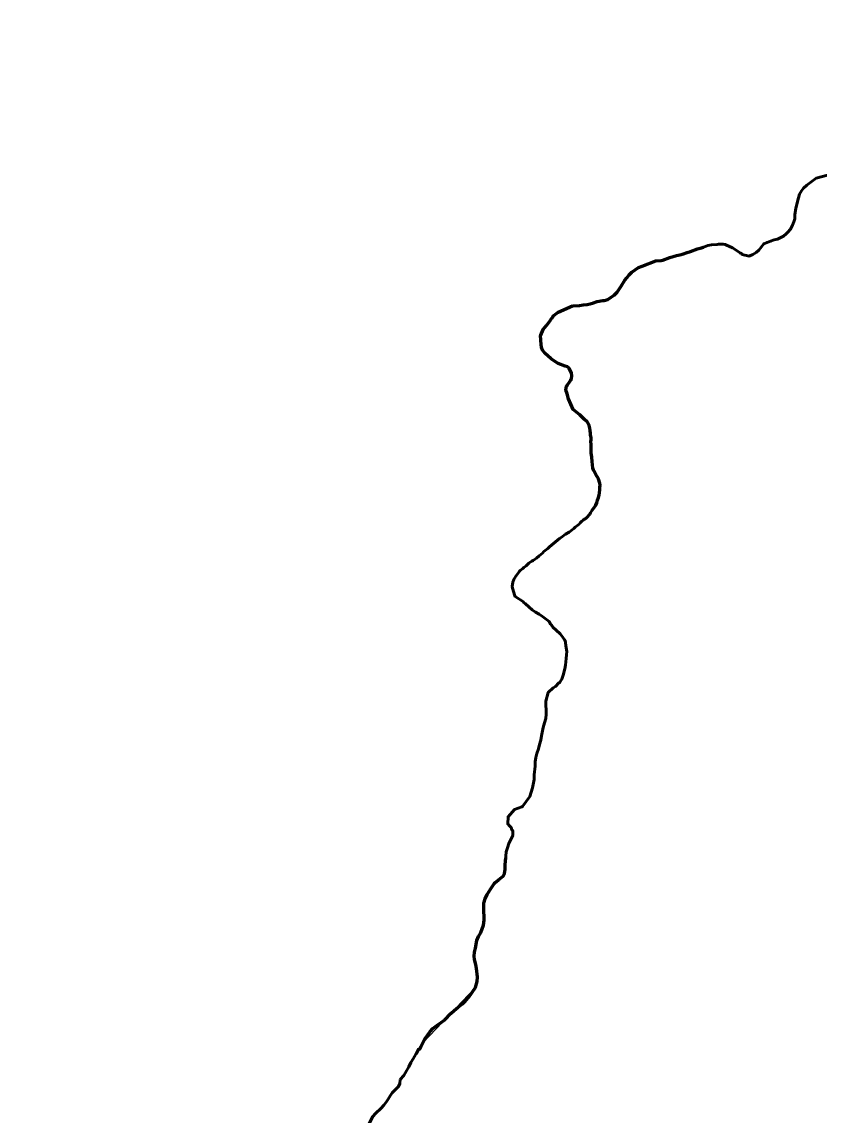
# Model space of a CAD drawing. Extents: x -1643653 to 4543381, y 1624270 to 13878484.
# Drawn here: x 621123 to 632927, y 9005760 to 9021949 of the extents above; entities that cross this region are included whole.
import ezdxf

# ---------------------------------------------------------------- set-up
doc = ezdxf.new("R2010")
doc.units = 0
doc.header["$LTSCALE"] = 200
doc.linetypes.add('LONG_DASH_SHORT_DASH', pattern=[9.9, 6, -1.2, 1.5, -1.2])
for name, color, linetype, lineweight in [('24', 7, 'Continuous', 25), ('58', 7, 'Continuous', 13), ('60', 7, 'Continuous', 13), ('7', 7, 'LONG_DASH_SHORT_DASH', 60)]:
    doc.layers.add(name, color=color, linetype=linetype, lineweight=lineweight)

msp = doc.modelspace()

# ---------------------------------------------------------------- linework, layer by layer
at = {"layer": '24', "lineweight": 53}
for points in [[(629274, 9017743.2), (629381.1, 9017748.3), (629434.5, 9017760.7), (629491.4, 9017765.6), (629537.5, 9017774.2), (629587.5, 9017786.6), (629642.2, 9017809.3), (629725.7, 9017821.8), (629743.8, 9017822.8), (629796.4, 9017840), (629846.5, 9017871.2), (629893.4, 9017902.3), (629935.3, 9017943.9), (629996.6, 9018037.2), (630048.9, 9018124.8), (630080.8, 9018160.6), (630113.1, 9018202.1), (630151.6, 9018240.8), (630254.2, 9018309.8), (630305.7, 9018332.6), (630507.3, 9018408.5), (630590.6, 9018415.3), (630611.9, 9018419.1), (630717.8, 9018458.1), (630816.3, 9018489.4), (630866, 9018499), (630920.7, 9018516.1), (630972.3, 9018535.1), (631025.1, 9018549.3), (631125.3, 9018586.4), (631186.5, 9018602.6), (631229.7, 9018616.8), (631281.3, 9018635.8), (631332.9, 9018645.4), (631418, 9018652.2), (631437.6, 9018655.1), (631504.9, 9018655.3), (631536.1, 9018652.6), (631547.1, 9018648.9), (631646.7, 9018604.1), (631758.6, 9018530.1), (631768.7, 9018519.8), (631780.5, 9018518), (631784.5, 9018507.7), (631788.3, 9018504.8), (631892.4, 9018481.7), (631899.2, 9018482.7), (631945.5, 9018503.5), (631993.7, 9018532.8), (632034.4, 9018569.6), (632106.5, 9018663.9), (632156.3, 9018682.9), (632209.2, 9018700), (632259.2, 9018719), (632312.1, 9018732.3), (632399.5, 9018775.8), (632439.6, 9018808.9), (632466.2, 9018835.3), (632501.5, 9018878.7), (632534.3, 9018936.2), (632553, 9018986.1), (632567.9, 9019034.1), (632569.1, 9019090.5), (632581.5, 9019191.2), (632619.5, 9019345.6), (632634.6, 9019396.4), (632664.3, 9019445.4), (632694.5, 9019486.9), (632744.2, 9019530.3), (632884.7, 9019635.2), (633050.2, 9019677.1)], [(629194.7, 9016439.5), (629177.5, 9016494.9), (629187.5, 9016554.2), (629195.7, 9016563.6), (629200.5, 9016575.9), (629237.2, 9016624), (629245.2, 9016644.7), (629258.9, 9016658.8), (629261.5, 9016665.4), (629266.8, 9016705.9), (629260.6, 9016749.1), (629228.6, 9016818.6), (629200.8, 9016838.3), (629166.7, 9016852.3), (629065.4, 9016888.6), (629008.7, 9016922.3), (628959.7, 9016958.8), (628908.5, 9017002.8), (628868.8, 9017038.4), (628831.3, 9017088.2), (628817.9, 9017127.6), (628811.2, 9017173.7), (628801.7, 9017305.3), (628806.4, 9017311.9), (628840.5, 9017391), (628865.1, 9017422.1), (628888.6, 9017455.1), (628938, 9017517.3), (628963.8, 9017556), (628982.6, 9017573), (628987.4, 9017593.7), (629000, 9017599.4), (629064.4, 9017648.5), (629274, 9017743.2)], [(629251.8, 9016287.3), (629218.1, 9016364.3), (629194.7, 9016439.5)], [(628385.1, 9013563.7), (628384.6, 9013589.1), (628393.8, 9013653.1), (628406.8, 9013693.5), (628435.3, 9013742.5), (628473.3, 9013786.9), (628489.7, 9013813.2), (628501.5, 9013824.6), (628538.5, 9013852.9), (628556, 9013869.9), (628589.9, 9013894.5), (628628.8, 9013933.2), (628651.1, 9013946.4), (628673.7, 9013962.5), (628695.1, 9013973.8), (628729.5, 9013996.5), (628744.7, 9014007.8), (628779.8, 9014042.7), (628830.1, 9014083.3), (628852.5, 9014106), (628910.2, 9014151.3), (628933.9, 9014174), (629083.1, 9014298.6), (629109.7, 9014314.7), (629174, 9014361), (629226.4, 9014394.1), (629271.5, 9014426.2), (629294, 9014445.1), (629316.4, 9014466.8), (629374.3, 9014513.1), (629388, 9014530), (629412.2, 9014553.6), (629427.9, 9014564), (629444.5, 9014579.1), (629470.7, 9014596.1), (629485.8, 9014608.4), (629530.1, 9014656.5), (629544.5, 9014677.3), (629557.5, 9014702.7), (629568.8, 9014719.7), (629611.6, 9014775.3), (629622.1, 9014794.1), (629637.4, 9014828), (629647.2, 9014866.6), (629660.2, 9014906.2), (629668.7, 9014940.1), (629681.7, 9015019.1), (629682.1, 9015052), (629684.7, 9015087.8), (629681.2, 9015117.8), (629661.9, 9015180.8), (629623.3, 9015244.6), (629598, 9015294.4), (629587.7, 9015308.5), (629574.6, 9015342.3), (629564.7, 9015437.2), (629564.2, 9015501.2), (629551.4, 9015566), (629550.9, 9015690.2), (629547.7, 9015731.5), (629550.5, 9015763.5), (629550.4, 9015794.6), (629544.2, 9015827.5), (629543.7, 9015859.4), (629537.5, 9015892.3), (629533.8, 9015933.7), (629524.4, 9015973.2), (629518.3, 9015976.9), (629516.5, 9015989.1), (629490.5, 9016027.6), (629451.9, 9016059.4), (629382.5, 9016129.8), (629285.4, 9016211.2), (629251.8, 9016287.3)], [(628991.5, 9012087.3), (629022.5, 9012108.1), (629071.7, 9012160), (629084.9, 9012162.8), (629086.9, 9012173.2), (629118.1, 9012217.5), (629138.3, 9012273), (629162, 9012369), (629172, 9012423.6), (629184.2, 9012523.3), (629184.4, 9012576), (629190.2, 9012625.9), (629183.6, 9012680.4), (629167.1, 9012786.6), (629159.2, 9012796.9), (629128.4, 9012844.8), (629090.7, 9012887.9), (628980.3, 9012992.9), (628979, 9013000.4), (628970.9, 9013002.3), (628969.2, 9013017.3), (628950.2, 9013031.4), (628929.8, 9013068.9), (628829.8, 9013142.9), (628780.7, 9013176.6), (628727.8, 9013209.3), (628680.6, 9013243), (628636, 9013283.3), (628574.8, 9013335.8), (628552.3, 9013351.7), (628548.7, 9013360.1), (628427, 9013439.7), (628422.5, 9013448.1), (628385.1, 9013563.7)], [(626725, 9006288.4), (626779.1, 9006348.8), (626820, 9006414.7), (626852.1, 9006473.1), (626884.2, 9006537.2), (626914.5, 9006591.8), (626995.8, 9006730.4), (627000.8, 9006736), (627018.2, 9006741.7), (627022, 9006744.6), (627030, 9006769), (627091.7, 9006889.6), (627130.8, 9006942.4), (627168.5, 9006999), (627205.7, 9007042.3), (627264.5, 9007088.6), (627330, 9007129.3), (627383.4, 9007169.9), (627473.6, 9007266.1), (627521.8, 9007311.4), (627580.8, 9007360.5), (627647.4, 9007407.8), (627691, 9007452.1), (627741.2, 9007505), (627838.2, 9007649.2), (627862.8, 9007736.7), (627868.9, 9007802.6), (627855.6, 9007930.4), (627843.1, 9007991.5), (627825.9, 9008062.9), (627820.1, 9008114.6), (627823, 9008171.1), (627839.1, 9008232.2), (627861.6, 9008347.1), (627883.5, 9008403.6), (627919.6, 9008464.8), (627956.3, 9008575), (627969.5, 9008644.6), (627969.3, 9008703.9), (627962.7, 9008772.5), (627963, 9008898.5), (627984.8, 9008964.4), (628013.5, 9009025.6), (628060.6, 9009104.8), (628119, 9009194.3), (628125.3, 9009200.9), (628181.5, 9009242.5), (628249.4, 9009298.2), (628267.2, 9009335.9), (628279.4, 9009398.9), (628279.5, 9009462.9), (628282.4, 9009525), (628295.3, 9009656.7), (628310.9, 9009719.8), (628332.7, 9009781.9), (628390, 9009900.6), (628393.8, 9009911.9), (628393.7, 9009960.8), (628392.5, 9009967.4), (628378, 9009983.3), (628365.8, 9010017.1), (628342.8, 9010045.3), (628316.9, 9010072.4), (628323, 9010177.8), (628415.6, 9010283.4), (628526.3, 9010323.3), (628535.7, 9010328), (628642.2, 9010476), (628665.7, 9010541), (628685.1, 9010606.9), (628709.8, 9010732.1), (628710.2, 9010799.8), (628722.3, 9010925.8), (628722.4, 9010990.7), (628731.8, 9011054.7), (628747.3, 9011116.8), (628773, 9011182.8), (628789.2, 9011246.8), (628807.6, 9011309.8), (628814.8, 9011376.6), (628839.2, 9011499.9), (628862, 9011567.7), (628878.5, 9011635.5), (628887.4, 9011699.5), (628887.1, 9011760.6), (628880.7, 9011826.4), (628881.1, 9011890.3), (628917.2, 9012018.4), (628991.5, 9012087.3)], [(626161, 9005249.2), (626188.6, 9005351.8), (626211.6, 9005488.2), (626262, 9005622), (626290.8, 9005686), (626318.1, 9005740.6), (626357.2, 9005784), (626440.5, 9005861.4), (626481.1, 9005905.8), (626516.3, 9005951), (626547.5, 9005998.1), (626576.5, 9006046.2), (626606.6, 9006087.7), (626651.3, 9006133.9), (626697.2, 9006185.8), (626721.1, 9006227.2), (626725, 9006288.4)]]:
    msp.add_lwpolyline(points, dxfattribs=at)
at = {"layer": '58'}
msp.add_line((627838.2, 9007649.2), (627060.9, 9006829.3), dxfattribs=at)
for points in [[(633050.2, 9019677.1), (632884.7, 9019635.2), (632744.2, 9019530.3), (632694.5, 9019486.9), (632664.3, 9019445.4), (632634.6, 9019396.4), (632619.5, 9019345.6), (632581.5, 9019191.2), (632569.1, 9019090.5), (632567.9, 9019034.1), (632553, 9018986.1), (632534.3, 9018936.2), (632501.5, 9018878.7), (632466.2, 9018835.3), (632439.6, 9018808.9), (632399.5, 9018775.8), (632312.1, 9018732.3), (632259.2, 9018719), (632209.2, 9018700), (632156.3, 9018682.9), (632106.5, 9018663.9), (632034.4, 9018569.6), (631993.7, 9018532.8), (631945.5, 9018503.5), (631899.2, 9018482.7), (631892.4, 9018481.7), (631788.3, 9018504.8), (631784.5, 9018507.7), (631780.5, 9018518), (631768.7, 9018519.8), (631758.6, 9018530.1), (631646.7, 9018604.1), (631547.1, 9018648.9), (631536.1, 9018652.6), (631504.9, 9018655.3), (631437.6, 9018655.1), (631418, 9018652.2), (631332.9, 9018645.4), (631281.3, 9018635.8), (631229.7, 9018616.8), (631186.5, 9018602.6), (631125.3, 9018586.4), (631025.1, 9018549.3), (630972.3, 9018535.1), (630920.7, 9018516.1), (630866, 9018499), (630816.3, 9018489.4), (630717.8, 9018458.1), (630611.9, 9018419.1), (630590.6, 9018415.3), (630507.3, 9018408.5), (630305.7, 9018332.6), (630254.2, 9018309.8), (630151.6, 9018240.8), (630113.1, 9018202.1), (630080.8, 9018160.6), (630048.9, 9018124.8), (629996.6, 9018037.2), (629935.3, 9017943.9), (629893.4, 9017902.3), (629846.5, 9017871.2), (629796.4, 9017840), (629743.8, 9017822.8), (629725.7, 9017821.8), (629642.2, 9017809.3), (629587.5, 9017786.6), (629537.5, 9017774.2), (629491.4, 9017765.6), (629434.5, 9017760.7), (629381.1, 9017748.3), (629274, 9017743.2)], [(629274, 9017743.2), (629064.4, 9017648.5), (629000, 9017599.4), (628987.4, 9017593.7), (628982.6, 9017573), (628963.8, 9017556), (628938, 9017517.3), (628888.6, 9017455.1), (628865.1, 9017422.1), (628840.5, 9017391), (628806.4, 9017311.9), (628801.7, 9017305.3), (628811.2, 9017173.7), (628817.9, 9017127.6), (628831.3, 9017088.2), (628868.8, 9017038.4), (628908.5, 9017002.8), (628959.7, 9016958.8), (629008.7, 9016922.3), (629065.4, 9016888.6), (629166.7, 9016852.3), (629200.8, 9016838.3), (629228.6, 9016818.6), (629260.6, 9016749.1), (629266.8, 9016705.9), (629261.5, 9016665.4), (629258.9, 9016658.8), (629245.2, 9016644.7), (629237.2, 9016624), (629200.5, 9016575.9), (629195.7, 9016563.6), (629187.5, 9016554.2), (629177.5, 9016494.9), (629194.7, 9016439.5)], [(629194.7, 9016439.5), (629218.1, 9016364.3), (629251.8, 9016287.3)], [(629251.8, 9016287.3), (629285.4, 9016211.2), (629382.5, 9016129.8), (629451.9, 9016059.4), (629490.5, 9016027.6), (629516.5, 9015989.1), (629518.3, 9015976.9), (629524.4, 9015973.2), (629533.8, 9015933.7), (629537.5, 9015892.3), (629543.7, 9015859.4), (629544.2, 9015827.5), (629550.4, 9015794.6), (629550.5, 9015763.5), (629547.7, 9015731.5), (629550.9, 9015690.2), (629551.4, 9015566), (629564.2, 9015501.2), (629564.7, 9015437.2), (629574.6, 9015342.3), (629587.7, 9015308.5), (629598, 9015294.4), (629623.3, 9015244.6), (629661.9, 9015180.8), (629681.2, 9015117.8), (629684.7, 9015087.8), (629682.1, 9015052), (629681.7, 9015019.1), (629668.7, 9014940.1), (629660.2, 9014906.2), (629647.2, 9014866.6), (629637.4, 9014828), (629622.1, 9014794.1), (629611.6, 9014775.3), (629568.8, 9014719.7), (629557.5, 9014702.7), (629544.5, 9014677.3), (629530.1, 9014656.5), (629485.8, 9014608.4), (629470.7, 9014596.1), (629444.5, 9014579.1), (629427.9, 9014564), (629412.2, 9014553.6), (629388, 9014530), (629374.3, 9014513.1), (629316.4, 9014466.8), (629294, 9014445.1), (629271.5, 9014426.2), (629226.4, 9014394.1), (629174, 9014361), (629109.7, 9014314.7), (629083.1, 9014298.6), (628933.9, 9014174), (628910.2, 9014151.3), (628852.5, 9014106), (628830.1, 9014083.3), (628779.8, 9014042.7), (628744.7, 9014007.8), (628729.5, 9013996.5), (628695.1, 9013973.8), (628673.7, 9013962.5), (628651.1, 9013946.4), (628628.8, 9013933.2), (628589.9, 9013894.5), (628556, 9013869.9), (628538.5, 9013852.9), (628501.5, 9013824.6), (628489.7, 9013813.2), (628473.3, 9013786.9), (628435.3, 9013742.5), (628406.8, 9013693.5), (628393.8, 9013653.1), (628384.6, 9013589.1), (628385.1, 9013563.7)], [(628385.1, 9013563.7), (628422.5, 9013448.1), (628427, 9013439.7), (628548.7, 9013360.1), (628552.3, 9013351.7), (628574.8, 9013335.8), (628636, 9013283.3), (628680.6, 9013243), (628727.8, 9013209.3), (628780.7, 9013176.6), (628829.8, 9013142.9), (628929.8, 9013068.9), (628950.2, 9013031.4), (628969.2, 9013017.3), (628970.9, 9013002.3), (628979, 9013000.4), (628980.3, 9012992.9), (629090.7, 9012887.9), (629128.4, 9012844.8), (629159.2, 9012796.9), (629167.1, 9012786.6), (629183.6, 9012680.4), (629190.2, 9012625.9), (629184.4, 9012576), (629184.2, 9012523.3), (629172, 9012423.6), (629162, 9012369), (629138.3, 9012273), (629118.1, 9012217.5), (629086.9, 9012173.2), (629084.9, 9012162.8), (629071.7, 9012160), (629022.5, 9012108.1), (628991.5, 9012087.3)], [(628991.5, 9012087.3), (628917.2, 9012018.4), (628881.1, 9011890.3), (628880.7, 9011826.4), (628887.1, 9011760.6), (628887.4, 9011699.5), (628878.5, 9011635.5), (628862, 9011567.7), (628839.2, 9011499.9), (628814.8, 9011376.6), (628807.6, 9011309.8), (628789.2, 9011246.8), (628773, 9011182.8), (628747.3, 9011116.8), (628731.8, 9011054.7), (628722.4, 9010990.7), (628722.3, 9010925.8), (628710.2, 9010799.8), (628709.8, 9010732.1), (628685.1, 9010606.9), (628665.7, 9010541), (628642.2, 9010476), (628535.7, 9010328), (628526.3, 9010323.3), (628415.6, 9010283.4), (628323, 9010177.8), (628316.9, 9010072.4), (628342.8, 9010045.3), (628365.8, 9010017.1), (628378, 9009983.3), (628392.5, 9009967.4), (628393.7, 9009960.8), (628393.8, 9009911.9), (628390, 9009900.6), (628332.7, 9009781.9), (628310.9, 9009719.8), (628295.3, 9009656.7), (628282.4, 9009525), (628279.5, 9009462.9), (628279.4, 9009398.9), (628267.2, 9009335.9), (628249.4, 9009298.2), (628181.5, 9009242.5), (628125.3, 9009200.9), (628119, 9009194.3), (628060.6, 9009104.8), (628013.5, 9009025.6), (627984.8, 9008964.4), (627963, 9008898.5), (627962.7, 9008772.5), (627969.3, 9008703.9), (627969.5, 9008644.6), (627956.3, 9008575), (627919.6, 9008464.8), (627883.5, 9008403.6), (627861.6, 9008347.1), (627839.1, 9008232.2), (627823, 9008171.1), (627820.1, 9008114.6), (627825.9, 9008062.9), (627843.1, 9007991.5), (627855.6, 9007930.4), (627868.9, 9007802.6), (627862.8, 9007736.7), (627838.2, 9007649.2)], [(627060.9, 9006829.3), (627030, 9006769), (627022, 9006744.6), (627018.2, 9006741.7), (627000.8, 9006736), (626995.8, 9006730.4), (626914.5, 9006591.8), (626884.2, 9006537.2), (626852.1, 9006473.1), (626820, 9006414.7), (626779.1, 9006348.8), (626725, 9006288.4)], [(626725, 9006288.4), (626721.1, 9006227.2), (626697.2, 9006185.8), (626651.3, 9006133.9), (626606.6, 9006087.7), (626576.5, 9006046.2), (626547.5, 9005998.1), (626516.3, 9005951), (626481.1, 9005905.8), (626440.5, 9005861.4), (626357.2, 9005784), (626318.1, 9005740.6), (626290.8, 9005686), (626262, 9005622), (626211.6, 9005488.2), (626188.6, 9005351.8), (626161, 9005249.2)]]:
    msp.add_lwpolyline(points, dxfattribs=at)
at = {"layer": '60', "lineweight": 25}
msp.add_spline([(814781, 9009175.5), (814787.2, 9009173.4), (814796.9, 9009173.4), (814799.4, 9009172.4), (814805.1, 9009174.5), (814805.6, 9009176.5), (814811.7, 9009179.5), (814811.7, 9009179.5), (814801.5, 9009181), (814790.7, 9009181.5), (814784.1, 9009183.1), (814777.4, 9009185.1), (814778.4, 9009175.5)], degree=3, dxfattribs=at)
at = {"layer": '7'}
for points in [[(629274, 9017743.2), (629381.1, 9017748.3), (629434.5, 9017760.7), (629491.4, 9017765.6), (629537.5, 9017774.2), (629587.5, 9017786.6), (629642.2, 9017809.3), (629725.7, 9017821.8), (629743.8, 9017822.8), (629796.4, 9017840), (629846.5, 9017871.2), (629893.4, 9017902.3), (629935.3, 9017943.9), (629996.6, 9018037.2), (630048.9, 9018124.8), (630080.8, 9018160.6), (630113.1, 9018202.1), (630151.6, 9018240.8), (630254.2, 9018309.8), (630305.7, 9018332.6), (630507.3, 9018408.5), (630590.6, 9018415.3), (630611.9, 9018419.1), (630717.8, 9018458.1), (630816.3, 9018489.4), (630866, 9018499), (630920.7, 9018516.1), (630972.3, 9018535.1), (631025.1, 9018549.3), (631125.3, 9018586.4), (631186.5, 9018602.6), (631213.4, 9018611.4)], [(629194.7, 9016439.5), (629177.5, 9016494.9), (629187.5, 9016554.2), (629195.7, 9016563.6), (629200.5, 9016575.9), (629237.2, 9016624), (629245.2, 9016644.7), (629258.9, 9016658.8), (629261.5, 9016665.4), (629266.8, 9016705.9), (629260.6, 9016749.1), (629228.6, 9016818.6), (629200.8, 9016838.3), (629166.7, 9016852.3), (629065.4, 9016888.6), (629008.7, 9016922.3), (628959.7, 9016958.8), (628908.5, 9017002.8), (628868.8, 9017038.4), (628831.3, 9017088.2), (628817.9, 9017127.6), (628811.2, 9017173.7), (628801.7, 9017305.3), (628806.4, 9017311.9), (628840.5, 9017391), (628865.1, 9017422.1), (628888.6, 9017455.1), (628938, 9017517.3), (628963.8, 9017556), (628982.6, 9017573), (628987.4, 9017593.7), (629000, 9017599.4), (629064.4, 9017648.5), (629274, 9017743.2)], [(629251.8, 9016287.3), (629218.1, 9016364.3), (629194.7, 9016439.5)], [(629568.8, 9014719.7), (629611.6, 9014775.3), (629622.1, 9014794.1), (629637.4, 9014828), (629647.2, 9014866.6), (629660.2, 9014906.2), (629668.7, 9014940.1), (629681.7, 9015019.1), (629682.1, 9015052), (629684.7, 9015087.8), (629681.2, 9015117.8), (629661.9, 9015180.8), (629623.3, 9015244.6), (629598, 9015294.4), (629587.7, 9015308.5), (629574.6, 9015342.3), (629564.7, 9015437.2), (629564.2, 9015501.2), (629551.4, 9015566), (629550.9, 9015690.2), (629547.7, 9015731.5), (629550.5, 9015763.5), (629550.4, 9015794.6), (629544.2, 9015827.5), (629543.7, 9015859.4), (629537.5, 9015892.3), (629533.8, 9015933.7), (629524.4, 9015973.2), (629518.3, 9015976.9), (629516.5, 9015989.1), (629490.5, 9016027.6), (629451.9, 9016059.4), (629382.5, 9016129.8), (629285.4, 9016211.2), (629251.8, 9016287.3)], [(626960, 9006669.3), (626995.8, 9006730.4), (627000.8, 9006736), (627018.2, 9006741.7), (627022, 9006744.6), (627030, 9006769), (627091.7, 9006889.6), (627130.8, 9006942.4), (627168.5, 9006999), (627205.7, 9007042.3), (627264.5, 9007088.6), (627330, 9007129.3), (627383.4, 9007169.9), (627473.6, 9007266.1), (627521.8, 9007311.4), (627580.8, 9007360.5), (627647.4, 9007407.8), (627691, 9007452.1), (627741.2, 9007505), (627838.2, 9007649.2), (627862.8, 9007736.7), (627868.9, 9007802.6), (627855.6, 9007930.4), (627843.1, 9007991.5), (627825.9, 9008062.9), (627820.1, 9008114.6), (627823, 9008171.1), (627839.1, 9008232.2), (627861.6, 9008347.1), (627883.5, 9008403.6), (627919.6, 9008464.8), (627956.3, 9008575), (627969.5, 9008644.6), (627969.3, 9008703.9), (627962.7, 9008772.5), (627963, 9008898.5), (627984.8, 9008964.4), (628013.5, 9009025.6), (628060.6, 9009104.8), (628119, 9009194.3), (628125.3, 9009200.9), (628181.5, 9009242.5), (628249.4, 9009298.2), (628267.2, 9009335.9), (628279.4, 9009398.9), (628279.5, 9009462.9), (628282.4, 9009525), (628286.6, 9009568.2)]]:
    msp.add_lwpolyline(points, dxfattribs=at)

doc.saveas('drawing.dxf')
